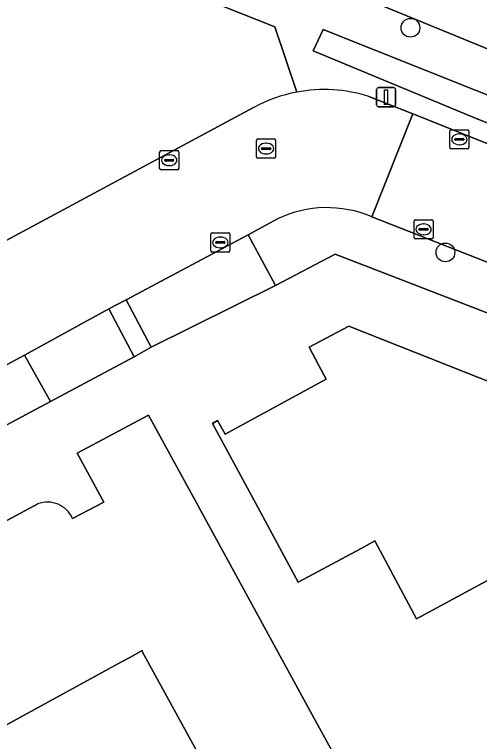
# Model space of a CAD drawing. Extents: x 157320 to 158835, y 386650 to 388491.
# Drawn here: x 158140.12 to 158164.36, y 387303.04 to 387340.93 of the extents above; entities that cross this region are included whole.
import ezdxf

# ---------------------------------------------------------------- set-up
doc = ezdxf.new("R2010")
doc.units = 0
for name, color, linetype in [('IMGEO_Berm_groen', 7, 'Continuous'), ('IMGEO_Boom', 7, 'Continuous'), ('IMGEO_Erf', 7, 'Continuous'), ('IMGEO_Fietspad_gesloten', 7, 'Continuous'), ('IMGEO_Greppel_droge_sloot', 7, 'Continuous'), ('IMGEO_Groenvoorziening', 7, 'Continuous'), ('IMGEO_Kolk', 7, 'Continuous'), ('IMGEO_Lichtmast', 7, 'Continuous'), ('IMGEO_Pand', 7, 'Continuous'), ('IMGEO_Rijbaan_lokaal_gesloten', 7, 'Continuous'), ('IMGEO_Rioolput', 7, 'Continuous'), ('IMGEO_Voetpad_halfverhard', 7, 'Continuous'), ('IMGEO_Voetpad_open', 7, 'Continuous')]:
    doc.layers.add(name, color=color, linetype=linetype)

msp = doc.modelspace()

# ---------------------------------------------------------------- linework, layer by layer
at = {"layer": 'IMGEO_Berm_groen'}
for points in [[(158056.488, 387380.738), (158058.078, 387382.099), (158062.384, 387385.787), (158070.149, 387381.518), (158123.02, 387352.451), (158153.68, 387340.292), (158154.831, 387336.882)], [(158175.392, 387331.961), (158176.498, 387334.345), (158149.829, 387345.265), (158132.741, 387352.366), (158124.471, 387355.87)], [(158158.586, 387336.658), (158160.877, 387335.746), (158173.509, 387330.714)]]:
    msp.add_lwpolyline(points, dxfattribs=at)
msp.add_lwpolyline([(158156.205, 387340.147), (158174.821, 387332.734), (158174.363, 387331.489), (158164.277, 387335.479), (158155.693, 387339.03)], close=True, dxfattribs=at)
msp.add_arc((158156.26, 387329.255), 7.76, 72.5588, 100.6135, dxfattribs=at)
at = {"layer": 'IMGEO_Boom'}
for centre in [(158160.76, 387340.236), (158162.582, 387328.527)]:
    msp.add_circle(centre, 0.489, dxfattribs=at)
at = {"layer": 'IMGEO_Erf'}
for points in [[(158154.831, 387336.882), (158153.68, 387340.292), (158123.02, 387352.451), (158070.149, 387381.518)], [(158112.964, 387318.282), (158113.72, 387316.995), (158114.027, 387316.433), (158114.975, 387316.969), (158114.71, 387317.476), (158124.519, 387322.714), (158125.652, 387323.319), (158130.256, 387325.778), (158137.224, 387329.499), (158137.912, 387328.21), (158138.054, 387328.286), (158152.584, 387336.084)], [(158170.279, 387323.24), (158156.835, 387328.445), (158153.727, 387326.8), (158147.243, 387323.589), (158146.347, 387323.089), (158141.985, 387320.752), (158129.068, 387313.855), (158123.29, 387310.806), (158111.476, 387304.384), (158104.065, 387300.431)], [(158143.144, 387314.652), (158144.766, 387315.511), (158143.388, 387318.064), (158147.094, 387320.052), (158149.492, 387315.665), (158155.619, 387304.455), (158156.69, 387302.496), (158151.259, 387299.527), (158150.188, 387301.486), (158146.779, 387307.725)], [(158146.779, 387307.725), (158146.764, 387307.774), (158146.121, 387307.423), (158145.736, 387307.212), (158138.942, 387303.499), (158136.825, 387307.373), (158135.757, 387306.789), (158133.371, 387311.154), (158141.322, 387315.423)]]:
    msp.add_lwpolyline(points, dxfattribs=at)
msp.add_lwpolyline([(158167.753, 387311.991), (158167.319, 387312.803), (158161.069, 387309.433), (158158.9, 387313.489), (158158.184, 387313.103), (158154.907, 387311.336), (158152.816, 387315.215), (158150.443, 387319.616), (158150.696, 387319.766), (158151.102, 387319.049), (158156.36, 387321.925), (158155.984, 387322.628), (158155.474, 387323.582), (158157.542, 387324.686), (158166.988, 387320.948), (158168.02, 387319.037), (158168.467, 387319.243), (158171.074, 387318.202), (158171.391, 387317.634), (158173.045, 387318.527), (158181.181, 387315.276), (158182.695, 387312.457), (158178.287, 387310.099), (158170.884, 387306.138)], close=True, dxfattribs=at)
for centre, radius, start, end in [((158156.272, 387329.262), 7.755, 100.7088, 118.3952), ((158141.831, 387314.088), 1.428, 23.2369, 110.8907)]:
    msp.add_arc(centre, radius, start, end, dxfattribs=at)
at = {"layer": 'IMGEO_Fietspad_gesloten'}
msp.add_lwpolyline([(158124.471, 387355.87), (158132.741, 387352.366), (158149.829, 387345.265), (158176.498, 387334.345), (158178.354, 387333.585), (158195.029, 387326.837), (158224.046, 387315.044), (158225.213, 387314.57), (158232.134, 387311.757), (158271.569, 387296.126), (158272.304, 387295.835), (158288.418, 387289.45), (158289.751, 387292.854), (158274.047, 387299.005), (158272.994, 387299.418), (158233.586, 387314.953), (158196.427, 387330.121), (158179.894, 387336.819), (158178.012, 387337.588), (158134.371, 387355.421), (158125.75, 387359.161)], dxfattribs=at)
at = {"layer": 'IMGEO_Greppel_droge_sloot'}
msp.add_lwpolyline([(158156.205, 387340.147), (158155.693, 387339.03), (158164.277, 387335.479), (158174.363, 387331.489), (158174.821, 387332.734)], close=True, dxfattribs=at)
at = {"layer": 'IMGEO_Groenvoorziening'}
msp.add_lwpolyline([(158153.833, 387330.275), (158152.294, 387329.436), (158153.727, 387326.8), (158156.835, 387328.445), (158170.279, 387323.24), (158171.172, 387325.505), (158158.741, 387330.384)], dxfattribs=at)
msp.add_lwpolyline([(158129.068, 387313.855), (158141.985, 387320.752), (158140.628, 387323.179), (158127.766, 387316.252)], close=True, dxfattribs=at)
msp.add_arc((158156.407, 387324.919), 5.943, 66.8753, 115.6692, dxfattribs=at)
at = {"layer": 'IMGEO_Kolk'}
for p, q in [((158162.808, 387333.995), (158162.808, 387334.847)), ((158162.883, 387334.921), (158163.735, 387334.921)), ((158163.296, 387334.701), (158163.321, 387334.701)), ((158163.809, 387334.847), (158163.809, 387333.995)), ((158163.067, 387334.415), (158163.067, 387334.427)), ((158163.505, 387334.378), (158163.107, 387334.378)), ((158163.11, 387334.464), (158163.508, 387334.464)), ((158163.551, 387334.427), (158163.551, 387334.415)), ((158163.735, 387333.921), (158162.883, 387333.921)), ((158163.319, 387334.141), (158163.294, 387334.141)), ((158147.681, 387332.907), (158147.681, 387333.759)), ((158147.756, 387333.833), (158148.608, 387333.833)), ((158148.169, 387333.613), (158148.194, 387333.613)), ((158148.682, 387333.759), (158148.682, 387332.907)), ((158147.94, 387333.327), (158147.94, 387333.339)), ((158148.378, 387333.29), (158147.98, 387333.29)), ((158147.983, 387333.376), (158148.381, 387333.376)), ((158148.424, 387333.339), (158148.424, 387333.327)), ((158148.608, 387332.833), (158147.756, 387332.833)), ((158148.192, 387333.053), (158148.167, 387333.053)), ((158160.944, 387329.304), (158160.944, 387330.156)), ((158161.019, 387330.23), (158161.871, 387330.23)), ((158161.945, 387330.156), (158161.945, 387329.304)), ((158161.203, 387329.724), (158161.203, 387329.736)), ((158161.641, 387329.687), (158161.243, 387329.687)), ((158161.246, 387329.773), (158161.644, 387329.773)), ((158161.432, 387330.01), (158161.457, 387330.01)), ((158161.687, 387329.736), (158161.687, 387329.724)), ((158150.346, 387328.622), (158150.346, 387329.474)), ((158150.421, 387329.548), (158151.273, 387329.548)), ((158150.834, 387329.328), (158150.859, 387329.328)), ((158151.347, 387329.474), (158151.347, 387328.622)), ((158161.455, 387329.45), (158161.43, 387329.45)), ((158150.605, 387329.042), (158150.605, 387329.054)), ((158151.043, 387329.005), (158150.645, 387329.005)), ((158150.648, 387329.091), (158151.046, 387329.091)), ((158151.089, 387329.054), (158151.089, 387329.042)), ((158161.871, 387329.23), (158161.019, 387329.23)), ((158150.857, 387328.768), (158150.832, 387328.768)), ((158151.273, 387328.548), (158150.421, 387328.548))]:
    msp.add_line(p, q, dxfattribs=at)
for points in [[(158162.808, 387333.995), (158162.808, 387334.847)], [(158162.883, 387334.921), (158163.735, 387334.921)], [(158163.809, 387334.847), (158163.809, 387333.995)], [(158163.735, 387333.921), (158162.883, 387333.921)], [(158147.681, 387332.907), (158147.681, 387333.759)], [(158147.756, 387333.833), (158148.608, 387333.833)], [(158148.682, 387333.759), (158148.682, 387332.907)], [(158148.608, 387332.833), (158147.756, 387332.833)], [(158160.944, 387329.304), (158160.944, 387330.156)], [(158161.019, 387330.23), (158161.871, 387330.23)], [(158161.945, 387330.156), (158161.945, 387329.304)], [(158150.346, 387328.622), (158150.346, 387329.474)], [(158150.421, 387329.548), (158151.273, 387329.548)], [(158151.347, 387329.474), (158151.347, 387328.622)], [(158161.871, 387329.23), (158161.019, 387329.23)], [(158151.273, 387328.548), (158150.421, 387328.548)]]:
    msp.add_lwpolyline(points, dxfattribs=at)
for centre, radius, start, end in [((158162.885, 387334.845), 0.0765, 91.552, 178.448), ((158162.885, 387334.845), 0.0765, 91.552, 178.448), ((158163.733, 387334.845), 0.0765, 1.552, 88.448), ((158163.733, 387334.845), 0.0765, 1.552, 88.448), ((158163.107, 387334.424), 0.0403, 85.8775, 175.7526), ((158163.104, 387334.414), 0.0366, 178.938, 274.7102), ((158163.508, 387334.421), 0.043, 264.8664, 352.4533), ((158163.512, 387334.426), 0.0386, 1.7309, 96.639), ((158162.885, 387333.997), 0.0765, 181.552, 268.448), ((158162.885, 387333.997), 0.0765, 181.552, 268.448), ((158163.733, 387333.997), 0.0765, 271.552, 358.448), ((158163.733, 387333.997), 0.0765, 271.552, 358.448), ((158147.758, 387333.757), 0.0765, 91.552, 178.448), ((158147.758, 387333.757), 0.0765, 91.552, 178.448), ((158148.606, 387333.757), 0.0765, 1.552, 88.448), ((158148.606, 387333.757), 0.0765, 1.552, 88.448), ((158147.98, 387333.336), 0.0403, 85.8775, 175.7526), ((158147.977, 387333.326), 0.0366, 178.938, 274.7102), ((158148.381, 387333.333), 0.043, 264.8664, 352.4533), ((158148.385, 387333.338), 0.0386, 1.7309, 96.639), ((158147.758, 387332.909), 0.0765, 181.552, 268.448), ((158147.758, 387332.909), 0.0765, 181.552, 268.448), ((158148.606, 387332.909), 0.0765, 271.552, 358.448), ((158148.606, 387332.909), 0.0765, 271.552, 358.448), ((158161.021, 387330.154), 0.0765, 91.552, 178.448), ((158161.021, 387330.154), 0.0765, 91.552, 178.448), ((158161.869, 387330.154), 0.0765, 1.552, 88.448), ((158161.869, 387330.154), 0.0765, 1.552, 88.448), ((158161.243, 387329.733), 0.0403, 85.8775, 175.7526), ((158161.24, 387329.723), 0.0366, 178.938, 274.7102), ((158161.644, 387329.73), 0.043, 264.8664, 352.4533), ((158161.648, 387329.735), 0.0386, 1.7309, 96.639), ((158150.423, 387329.472), 0.0765, 91.552, 178.448), ((158150.423, 387329.472), 0.0765, 91.552, 178.448), ((158151.271, 387329.472), 0.0765, 1.552, 88.448), ((158151.271, 387329.472), 0.0765, 1.552, 88.448), ((158150.645, 387329.051), 0.0403, 85.8775, 175.7526), ((158150.642, 387329.041), 0.0366, 178.938, 274.7102), ((158151.046, 387329.048), 0.043, 264.8664, 352.4533), ((158151.05, 387329.053), 0.0386, 1.7309, 96.639), ((158161.021, 387329.306), 0.0765, 181.552, 268.448), ((158161.021, 387329.306), 0.0765, 181.552, 268.448), ((158161.869, 387329.306), 0.0765, 271.552, 358.448), ((158161.869, 387329.306), 0.0765, 271.552, 358.448), ((158150.423, 387328.624), 0.0765, 181.552, 268.448), ((158150.423, 387328.624), 0.0765, 181.552, 268.448), ((158151.271, 387328.624), 0.0765, 271.552, 358.448), ((158151.271, 387328.624), 0.0765, 271.552, 358.448)]:
    msp.add_arc(centre, radius, start, end, dxfattribs=at)
for centre, major_axis, ratio, start_param, end_param in [((158163.295, 387334.421), (-0.387, 0.002), 0.722429, 4.712389, 7.853982), ((158163.32, 387334.421), (-0.39, 0.002), 0.717154, 1.570796, 4.712389), ((158148.168, 387333.333), (-0.387, 0.002), 0.722429, 4.712389, 7.853982), ((158148.193, 387333.333), (-0.39, 0.002), 0.717154, 1.570796, 4.712389), ((158161.431, 387329.73), (-0.387, 0.002), 0.722429, 4.712389, 7.853982), ((158161.456, 387329.73), (-0.39, 0.002), 0.717154, 1.570796, 4.712389), ((158150.833, 387329.048), (-0.387, 0.002), 0.722429, 4.712389, 7.853982), ((158150.858, 387329.048), (-0.39, 0.002), 0.717154, 1.570796, 4.712389)]:
    msp.add_ellipse(centre, major_axis=major_axis, ratio=ratio, start_param=start_param, end_param=end_param, dxfattribs=at)
at = {"layer": 'IMGEO_Lichtmast'}
for p, q in [((158158.992, 387336.218), (158158.992, 387337.018)), ((158158.992, 387337.018), (158158.992, 387336.218)), ((158159.092, 387337.118), (158159.882, 387337.118)), ((158159.882, 387337.118), (158159.092, 387337.118)), ((158159.982, 387337.018), (158159.982, 387336.218)), ((158159.982, 387336.218), (158159.982, 387337.018)), ((158159.882, 387336.118), (158159.092, 387336.118)), ((158159.092, 387336.118), (158159.882, 387336.118))]:
    msp.add_line(p, q, dxfattribs=at)
msp.add_lwpolyline([(158159.412, 387336.993), (158159.562, 387336.993), (158159.562, 387336.243), (158159.412, 387336.243), (158159.412, 387336.993)], dxfattribs=at)
for centre, start, end in [((158159.092, 387337.018), 90, 180), ((158159.092, 387337.018), 90, 180), ((158159.882, 387337.018), 0, 90), ((158159.882, 387337.018), 360, 90), ((158159.092, 387336.218), 180, 270), ((158159.092, 387336.218), 180, 270), ((158159.882, 387336.218), 270, 0), ((158159.882, 387336.218), 270, 0)]:
    msp.add_arc(centre, 0.1, start, end, dxfattribs=at)
at = {"layer": 'IMGEO_Pand'}
msp.add_lwpolyline([(158173.045, 387318.527), (158171.391, 387317.634), (158171.074, 387318.202), (158168.467, 387319.243), (158168.02, 387319.037), (158166.988, 387320.948), (158157.542, 387324.686), (158155.474, 387323.582), (158155.984, 387322.628), (158156.36, 387321.925), (158151.102, 387319.049), (158150.696, 387319.766), (158150.443, 387319.616), (158152.816, 387315.215), (158154.907, 387311.336), (158158.184, 387313.103), (158158.9, 387313.489), (158161.069, 387309.433), (158167.319, 387312.803), (158167.753, 387311.991), (158170.884, 387306.138), (158178.287, 387310.099), (158182.695, 387312.457), (158181.181, 387315.276)], close=True, dxfattribs=at)
for points in [[(158149.492, 387315.665), (158147.094, 387320.052), (158143.388, 387318.064), (158144.766, 387315.511), (158143.144, 387314.652)], [(158141.322, 387315.423), (158133.371, 387311.154), (158135.757, 387306.789), (158136.825, 387307.373), (158138.942, 387303.499), (158145.736, 387307.212), (158146.121, 387307.423), (158146.764, 387307.774), (158146.779, 387307.725), (158150.188, 387301.486), (158151.259, 387299.527), (158156.69, 387302.496), (158155.619, 387304.455), (158149.492, 387315.665)]]:
    msp.add_lwpolyline(points, dxfattribs=at)
msp.add_arc((158141.831, 387314.088), 1.428, 23.2369, 110.8907, dxfattribs=at)
at = {"layer": 'IMGEO_Rijbaan_lokaal_gesloten'}
for points in [[(158158.741, 387330.384), (158160.877, 387335.746), (158158.586, 387336.658)], [(158152.584, 387336.084), (158138.054, 387328.286), (158137.912, 387328.21), (158131.05, 387324.545), (158130.986, 387324.51), (158126.396, 387322.038), (158126.357, 387322.017), (158125.255, 387321.437), (158125.249, 387321.434), (158115.41, 387316.138), (158106.867, 387311.556), (158106.549, 387311.385), (158104.71, 387310.429), (158086.494, 387300.69)], [(158127.766, 387316.252), (158140.628, 387323.179), (158145.038, 387325.584), (158145.933, 387326.059), (158152.294, 387329.436), (158153.833, 387330.275)]]:
    msp.add_lwpolyline(points, dxfattribs=at)
msp.add_lwpolyline([(158177.571, 387329.112), (158173.509, 387330.714), (158160.877, 387335.746), (158158.741, 387330.384), (158171.172, 387325.505), (158173.33, 387324.641), (158201.008, 387313.673), (158202.682, 387313.005), (158214.851, 387308.211), (158217.018, 387313.487)], close=True, dxfattribs=at)
for centre, radius, start, end in [((158156.26, 387329.255), 7.76, 72.5588, 100.6135), ((158156.272, 387329.262), 7.755, 100.7088, 118.3952), ((158156.407, 387324.919), 5.943, 66.8753, 115.6692)]:
    msp.add_arc(centre, radius, start, end, dxfattribs=at)
at = {"layer": 'IMGEO_Rioolput'}
for p, q in [((158152.73, 387333.513), (158152.73, 387334.365)), ((158152.805, 387334.439), (158153.657, 387334.439)), ((158153.731, 387334.365), (158153.731, 387333.513)), ((158152.989, 387333.933), (158152.989, 387333.945)), ((158153.427, 387333.896), (158153.029, 387333.896)), ((158153.032, 387333.982), (158153.43, 387333.982)), ((158153.218, 387334.219), (158153.243, 387334.219)), ((158153.473, 387333.945), (158153.473, 387333.933)), ((158153.241, 387333.659), (158153.216, 387333.659)), ((158153.657, 387333.439), (158152.805, 387333.439))]:
    msp.add_line(p, q, dxfattribs=at)
for points in [[(158152.73, 387333.513), (158152.73, 387334.365)], [(158152.805, 387334.439), (158153.657, 387334.439)], [(158153.731, 387334.365), (158153.731, 387333.513)], [(158153.657, 387333.439), (158152.805, 387333.439)]]:
    msp.add_lwpolyline(points, dxfattribs=at)
for centre, radius, start, end in [((158152.807, 387334.363), 0.0765, 91.552, 178.448), ((158152.807, 387334.363), 0.0765, 91.552, 178.448), ((158153.655, 387334.363), 0.0765, 1.552, 88.448), ((158153.655, 387334.363), 0.0765, 1.552, 88.448), ((158153.029, 387333.942), 0.0403, 85.8775, 175.7526), ((158153.026, 387333.932), 0.0366, 178.938, 274.7102), ((158153.43, 387333.939), 0.043, 264.8664, 352.4533), ((158153.434, 387333.944), 0.0386, 1.7309, 96.639), ((158152.807, 387333.515), 0.0765, 181.552, 268.448), ((158152.807, 387333.515), 0.0765, 181.552, 268.448), ((158153.655, 387333.515), 0.0765, 271.552, 358.448), ((158153.655, 387333.515), 0.0765, 271.552, 358.448)]:
    msp.add_arc(centre, radius, start, end, dxfattribs=at)
for centre, major_axis, ratio, start_param, end_param in [((158153.217, 387333.939), (-0.387, 0.002), 0.722429, 4.712389, 7.853982), ((158153.242, 387333.939), (-0.39, 0.002), 0.717154, 1.570796, 4.712389)]:
    msp.add_ellipse(centre, major_axis=major_axis, ratio=ratio, start_param=start_param, end_param=end_param, dxfattribs=at)
at = {"layer": 'IMGEO_Voetpad_halfverhard'}
msp.add_lwpolyline([(158145.933, 387326.059), (158145.038, 387325.584), (158146.347, 387323.089), (158147.243, 387323.589)], close=True, dxfattribs=at)
at = {"layer": 'IMGEO_Voetpad_open'}
for points in [[(158153.727, 387326.8), (158152.294, 387329.436), (158145.933, 387326.059), (158147.243, 387323.589)], [(158141.985, 387320.752), (158146.347, 387323.089), (158145.038, 387325.584), (158140.628, 387323.179)]]:
    msp.add_lwpolyline(points, close=True, dxfattribs=at)

doc.saveas('drawing.dxf')
